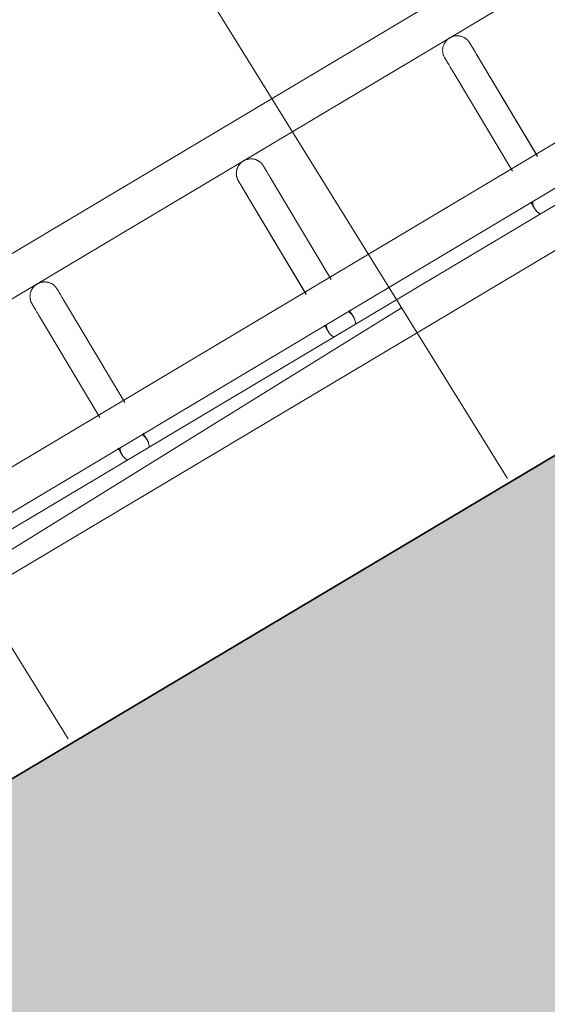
# Model space of a CAD drawing. Header units: metres. Extents: x 127444 to 127966, y 464485 to 464708.
# Tile 311 of 425: x 127924.662 to 127924.771, y 464650.285 to 464650.487. Entities that reach past the tile are written whole.
import ezdxf

# ---------------------------------------------------------------- set-up
doc = ezdxf.new("R2010")
doc.units = ezdxf.units.M
for name, color, linetype, lineweight in [('A-FLOR-HRAL', 11, 'Continuous', 9), ('B-WE-VH-VERHARDING_BETONSTRAATSTEEN-A-200', 8, 'Continuous', 9), ('N-WE-VH-VERHARDING_BETON-A', 252, 'Continuous', 18), ('N-WE-VH-VERHARDING_BETON-G', 252, 'Continuous', 35), ('S-BEAM', 12, 'Continuous', 9)]:
    doc.layers.add(name, color=color, linetype=linetype, lineweight=lineweight)

# ---------------------------------------------------------------- blocks, each defined once
blk = doc.blocks.new('34_22_B_BNP_Hekwerk_Integra_Schuin - Integra_Schuin_1000-4876941--2_00_00')
at = {"layer": 'A-FLOR-HRAL'}
for p, q in [((2736.98, 47.13), (-1956.09, 47.13)), ((-1956.09, 39.13), (2736.98, 39.13)), ((2736.97, 9.5), (-1956.09, 9.5)), ((-1956.09, 1.5), (2736.97, 1.5)), ((2736.97, -1.5), (-1956.09, -1.5)), ((-1956.09, -9.5), (2736.97, -9.5))]:
    blk.add_line(p, q, dxfattribs=at)
at = {"layer": 'S-BEAM'}
for p, q in [((530.59, 32.34), (530.59, 8.96)), ((530.59, 32.34), (530.59, 8.96)), ((530.59, 32.34), (530.59, 8.96)), ((530.59, 32.34), (530.59, 8.97)), ((536.59, 8.96), (536.59, 32.34)), ((536.59, 8.96), (536.59, 32.34)), ((536.59, 8.96), (536.59, 32.34)), ((536.59, 8.97), (536.59, 32.34)), ((579.99, 32.34), (579.99, 8.96)), ((579.99, 32.34), (579.99, 8.96)), ((579.99, 32.34), (579.99, 8.96)), ((579.99, 32.34), (579.99, 8.97)), ((585.99, 8.96), (585.99, 32.34)), ((585.99, 8.96), (585.99, 32.34)), ((585.99, 8.96), (585.99, 32.34)), ((585.99, 8.97), (585.99, 32.34)), ((629.39, 32.34), (629.39, 8.96)), ((629.39, 32.34), (629.39, 8.96)), ((629.39, 32.34), (629.39, 8.96)), ((629.39, 32.34), (629.39, 8.97)), ((635.39, 8.96), (635.39, 32.34)), ((635.39, 8.96), (635.39, 32.34)), ((635.39, 8.96), (635.39, 32.34)), ((635.39, 8.97), (635.39, 32.34))]:
    blk.add_line(p, q, dxfattribs=at)
at = {"layer": 'S-BEAM', "flags": 128}
for points in [[(530.59, 36.13), (530.59, 36.25), (530.6, 36.36), (530.61, 36.48), (530.63, 36.6), (530.65, 36.72), (530.67, 36.84), (530.71, 36.95), (530.74, 37.07), (530.78, 37.18), (530.83, 37.29), (530.87, 37.4), (530.93, 37.51), (530.98, 37.62), (531.05, 37.72), (531.11, 37.82), (531.18, 37.92), (531.26, 38.01), (531.33, 38.1), (531.41, 38.19), (531.5, 38.28), (531.59, 38.36), (531.68, 38.44), (531.77, 38.51), (531.87, 38.58), (531.97, 38.65), (532.07, 38.71), (532.17, 38.77), (532.28, 38.83), (532.39, 38.88), (532.5, 38.92), (532.61, 38.96), (532.73, 39), (532.84, 39.03), (532.96, 39.06), (533.08, 39.08), (533.2, 39.1), (533.32, 39.11), (533.44, 39.12), (533.56, 39.12), (533.68, 39.12), (533.8, 39.12), (533.92, 39.11), (534.03, 39.09), (534.15, 39.07), (534.27, 39.05), (534.39, 39.02), (534.5, 38.98), (534.61, 38.94), (534.73, 38.9), (534.84, 38.85), (534.94, 38.8), (535.05, 38.74), (535.15, 38.68), (535.26, 38.62), (535.35, 38.55), (535.45, 38.48), (535.54, 38.4), (535.63, 38.32), (535.72, 38.24), (535.8, 38.15), (535.88, 38.06), (535.96, 37.97), (536.03, 37.87), (536.1, 37.77), (536.16, 37.67), (536.22, 37.57), (536.27, 37.46), (536.33, 37.35), (536.37, 37.24), (536.42, 37.13), (536.45, 37.02), (536.49, 36.9), (536.52, 36.78), (536.54, 36.67), (536.56, 36.55), (536.57, 36.43), (536.58, 36.31), (536.59, 36.19), (536.59, 36.13)], [(530.63, 36.6), (530.65, 36.72), (530.67, 36.84), (530.71, 36.95), (530.74, 37.07), (530.78, 37.18), (530.83, 37.29), (530.87, 37.4), (530.93, 37.51), (530.98, 37.62), (531.05, 37.72), (531.11, 37.82), (531.18, 37.92), (531.26, 38.01), (531.33, 38.1), (531.41, 38.19), (531.5, 38.28), (531.59, 38.36), (531.68, 38.44), (531.77, 38.51), (531.87, 38.58), (531.97, 38.65), (532.07, 38.71), (532.17, 38.77), (532.28, 38.83), (532.39, 38.88), (532.5, 38.92), (532.61, 38.96), (532.73, 39), (532.84, 39.03), (532.96, 39.06), (533.08, 39.08), (533.2, 39.1), (533.32, 39.11), (533.44, 39.12), (533.56, 39.12), (533.68, 39.12), (533.8, 39.12), (533.92, 39.11), (534.03, 39.09), (534.15, 39.07), (534.27, 39.05), (534.39, 39.02), (534.5, 38.98), (534.61, 38.94), (534.73, 38.9), (534.84, 38.85), (534.94, 38.8), (535.05, 38.74), (535.15, 38.68), (535.26, 38.62), (535.35, 38.55), (535.45, 38.48), (535.54, 38.4), (535.63, 38.32), (535.72, 38.24), (535.8, 38.15), (535.88, 38.06), (535.96, 37.97), (536.03, 37.87), (536.1, 37.77), (536.16, 37.67), (536.22, 37.57), (536.27, 37.46), (536.33, 37.35), (536.37, 37.24), (536.42, 37.13), (536.45, 37.02), (536.49, 36.9), (536.52, 36.78), (536.54, 36.67), (536.56, 36.55), (536.57, 36.43), (536.58, 36.31), (536.59, 36.19), (536.59, 36.13)], [(579.99, 36.13), (579.99, 36.25), (580, 36.36), (580.01, 36.48), (580.03, 36.6), (580.05, 36.72), (580.07, 36.84), (580.1, 36.95), (580.14, 37.07), (580.18, 37.18), (580.22, 37.29), (580.27, 37.4), (580.33, 37.51), (580.38, 37.62), (580.45, 37.72), (580.51, 37.82), (580.58, 37.92), (580.66, 38.01), (580.73, 38.1), (580.81, 38.19), (580.9, 38.28), (580.99, 38.36), (581.08, 38.44), (581.17, 38.51), (581.27, 38.58), (581.37, 38.65), (581.47, 38.71), (581.57, 38.77), (581.68, 38.83), (581.79, 38.88), (581.9, 38.92), (582.01, 38.96), (582.13, 39), (582.24, 39.03), (582.36, 39.06), (582.48, 39.08), (582.6, 39.1), (582.72, 39.11), (582.84, 39.12), (582.96, 39.12), (583.08, 39.12), (583.2, 39.12), (583.31, 39.11), (583.43, 39.09), (583.55, 39.07), (583.67, 39.05), (583.79, 39.02), (583.9, 38.98), (584.01, 38.94), (584.13, 38.9), (584.24, 38.85), (584.34, 38.8), (584.45, 38.74), (584.55, 38.68), (584.65, 38.62), (584.75, 38.55), (584.85, 38.48), (584.94, 38.4), (585.03, 38.32), (585.12, 38.24), (585.2, 38.15), (585.28, 38.06), (585.35, 37.97), (585.43, 37.87), (585.49, 37.77), (585.56, 37.67), (585.62, 37.57), (585.67, 37.46), (585.73, 37.35), (585.77, 37.24), (585.81, 37.13), (585.85, 37.02), (585.89, 36.9), (585.91, 36.78), (585.94, 36.67), (585.96, 36.55), (585.97, 36.43), (585.98, 36.31), (585.99, 36.19), (585.99, 36.13)], [(580.03, 36.6), (580.05, 36.72), (580.07, 36.84), (580.1, 36.95), (580.14, 37.07), (580.18, 37.18), (580.22, 37.29), (580.27, 37.4), (580.33, 37.51), (580.38, 37.62), (580.45, 37.72), (580.51, 37.82), (580.58, 37.92), (580.66, 38.01), (580.73, 38.1), (580.81, 38.19), (580.9, 38.28), (580.99, 38.36), (581.08, 38.44), (581.17, 38.51), (581.27, 38.58), (581.37, 38.65), (581.47, 38.71), (581.57, 38.77), (581.68, 38.83), (581.79, 38.88), (581.9, 38.92), (582.01, 38.96), (582.13, 39), (582.24, 39.03), (582.36, 39.06), (582.48, 39.08), (582.6, 39.1), (582.72, 39.11), (582.84, 39.12), (582.96, 39.12), (583.08, 39.12), (583.2, 39.12), (583.31, 39.11), (583.43, 39.09), (583.55, 39.07), (583.67, 39.05), (583.79, 39.02), (583.9, 38.98), (584.01, 38.94), (584.13, 38.9), (584.24, 38.85), (584.34, 38.8), (584.45, 38.74), (584.55, 38.68), (584.65, 38.62), (584.75, 38.55), (584.85, 38.48), (584.94, 38.4), (585.03, 38.32), (585.12, 38.24), (585.2, 38.15), (585.28, 38.06), (585.35, 37.97), (585.43, 37.87), (585.49, 37.77), (585.56, 37.67), (585.62, 37.57), (585.67, 37.46), (585.73, 37.35), (585.77, 37.24), (585.81, 37.13), (585.85, 37.02), (585.89, 36.9), (585.91, 36.78), (585.94, 36.67), (585.96, 36.55), (585.97, 36.43), (585.98, 36.31), (585.99, 36.19), (585.99, 36.13)], [(629.39, 36.13), (629.39, 36.25), (629.4, 36.36), (629.41, 36.48), (629.43, 36.6), (629.45, 36.72), (629.47, 36.84), (629.5, 36.95), (629.54, 37.07), (629.58, 37.18), (629.62, 37.29), (629.67, 37.4), (629.73, 37.51), (629.78, 37.62), (629.85, 37.72), (629.91, 37.82), (629.98, 37.92), (630.05, 38.01), (630.13, 38.1), (630.21, 38.19), (630.3, 38.28), (630.38, 38.36), (630.48, 38.44), (630.57, 38.51), (630.67, 38.58), (630.77, 38.65), (630.87, 38.71), (630.97, 38.77), (631.08, 38.83), (631.19, 38.88), (631.3, 38.92), (631.41, 38.96), (631.53, 39), (631.64, 39.03), (631.76, 39.06), (631.88, 39.08), (632, 39.1), (632.12, 39.11), (632.24, 39.12), (632.35, 39.12), (632.47, 39.12), (632.59, 39.12), (632.71, 39.11), (632.83, 39.09), (632.95, 39.07), (633.07, 39.05), (633.19, 39.02), (633.3, 38.98), (633.41, 38.94), (633.53, 38.9), (633.64, 38.85), (633.74, 38.8), (633.85, 38.74), (633.95, 38.68), (634.05, 38.62), (634.15, 38.55), (634.25, 38.48), (634.34, 38.4), (634.43, 38.32), (634.52, 38.24), (634.6, 38.15), (634.68, 38.06), (634.75, 37.97), (634.83, 37.87), (634.89, 37.77), (634.96, 37.67), (635.02, 37.57), (635.07, 37.46), (635.12, 37.35), (635.17, 37.24), (635.21, 37.13), (635.25, 37.02), (635.29, 36.9), (635.31, 36.78), (635.34, 36.67), (635.36, 36.55), (635.37, 36.43), (635.38, 36.31), (635.39, 36.19), (635.39, 36.13)], [(629.43, 36.6), (629.45, 36.72), (629.47, 36.84), (629.5, 36.95), (629.54, 37.07), (629.58, 37.18), (629.62, 37.29), (629.67, 37.4), (629.73, 37.51), (629.78, 37.62), (629.85, 37.72), (629.91, 37.82), (629.98, 37.92), (630.05, 38.01), (630.13, 38.1), (630.21, 38.19), (630.3, 38.28), (630.38, 38.36), (630.48, 38.44), (630.57, 38.51), (630.67, 38.58), (630.77, 38.65), (630.87, 38.71), (630.97, 38.77), (631.08, 38.83), (631.19, 38.88), (631.3, 38.92), (631.41, 38.96), (631.53, 39), (631.64, 39.03), (631.76, 39.06), (631.88, 39.08), (632, 39.1), (632.12, 39.11), (632.24, 39.12), (632.35, 39.12), (632.47, 39.12), (632.59, 39.12), (632.71, 39.11), (632.83, 39.09), (632.95, 39.07), (633.07, 39.05), (633.19, 39.02), (633.3, 38.98), (633.41, 38.94), (633.53, 38.9), (633.64, 38.85), (633.74, 38.8), (633.85, 38.74), (633.95, 38.68), (634.05, 38.62), (634.15, 38.55), (634.25, 38.48), (634.34, 38.4), (634.43, 38.32), (634.52, 38.24), (634.6, 38.15), (634.68, 38.06), (634.75, 37.97), (634.83, 37.87), (634.89, 37.77), (634.96, 37.67), (635.02, 37.57), (635.07, 37.46), (635.12, 37.35), (635.17, 37.24), (635.21, 37.13), (635.25, 37.02), (635.29, 36.9), (635.31, 36.78), (635.34, 36.67), (635.36, 36.55), (635.37, 36.43), (635.38, 36.31), (635.39, 36.19), (635.39, 36.13)], [(530.59, 32.34), (530.59, 32.75), (530.59, 33.15), (530.59, 33.52), (530.59, 33.87), (530.59, 34.2), (530.59, 34.5), (530.59, 34.78), (530.59, 35.03), (530.59, 35.26), (530.59, 35.46), (530.59, 35.64), (530.59, 35.78), (530.59, 35.91), (530.59, 36), (530.59, 36.07), (530.59, 36.11), (530.59, 36.13)], [(530.59, 36.13), (530.59, 36.11), (530.59, 36.07), (530.59, 36), (530.59, 35.91), (530.59, 35.79), (530.59, 35.64), (530.59, 35.46), (530.59, 35.26), (530.59, 35.04), (530.59, 34.78), (530.59, 34.51), (530.59, 34.2), (530.59, 33.88), (530.59, 33.53), (530.59, 33.16), (530.59, 32.76), (530.59, 32.34), (530.59, 32.34)], [(536.59, 32.34), (536.59, 32.75), (536.59, 33.15), (536.59, 33.52), (536.59, 33.87), (536.59, 34.2), (536.59, 34.5), (536.59, 34.78), (536.59, 35.03), (536.59, 35.26), (536.59, 35.46), (536.59, 35.64), (536.59, 35.78), (536.59, 35.91), (536.59, 36), (536.59, 36.07), (536.59, 36.11), (536.59, 36.13)], [(536.59, 36.13), (536.59, 36.11), (536.59, 36.07), (536.59, 36), (536.59, 35.91), (536.59, 35.79), (536.59, 35.64), (536.59, 35.46), (536.59, 35.26), (536.59, 35.04), (536.59, 34.78), (536.59, 34.51), (536.59, 34.2), (536.59, 33.88), (536.59, 33.53), (536.59, 33.16), (536.59, 32.76), (536.59, 32.34), (536.59, 32.34)], [(536.59, 33.52), (536.59, 33.87), (536.59, 34.2), (536.59, 34.5), (536.59, 34.78), (536.59, 35.03), (536.59, 35.26), (536.59, 35.46), (536.59, 35.64), (536.59, 35.78), (536.59, 35.91), (536.59, 36), (536.59, 36.07), (536.59, 36.11), (536.59, 36.13)], [(536.59, 36.13), (536.59, 36.11), (536.59, 36.07), (536.59, 36), (536.59, 35.91), (536.59, 35.79), (536.59, 35.64), (536.59, 35.46), (536.59, 35.26), (536.59, 35.04), (536.59, 34.78), (536.59, 34.51), (536.59, 34.2), (536.59, 33.88), (536.59, 33.53)], [(579.99, 32.34), (579.99, 32.75), (579.99, 33.15), (579.99, 33.52), (579.99, 33.87), (579.99, 34.2), (579.99, 34.5), (579.99, 34.78), (579.99, 35.03), (579.99, 35.26), (579.99, 35.46), (579.99, 35.64), (579.99, 35.78), (579.99, 35.91), (579.99, 36), (579.99, 36.07), (579.99, 36.11), (579.99, 36.13)], [(579.99, 36.13), (579.99, 36.11), (579.99, 36.07), (579.99, 36), (579.99, 35.91), (579.99, 35.79), (579.99, 35.64), (579.99, 35.46), (579.99, 35.26), (579.99, 35.04), (579.99, 34.78), (579.99, 34.51), (579.99, 34.2), (579.99, 33.88), (579.99, 33.53), (579.99, 33.16), (579.99, 32.76), (579.99, 32.34), (579.99, 32.34)], [(585.99, 32.34), (585.99, 32.75), (585.99, 33.15), (585.99, 33.52), (585.99, 33.87), (585.99, 34.2), (585.99, 34.5), (585.99, 34.78), (585.99, 35.03), (585.99, 35.26), (585.99, 35.46), (585.99, 35.64), (585.99, 35.78), (585.99, 35.91), (585.99, 36), (585.99, 36.07), (585.99, 36.11), (585.99, 36.13)], [(585.99, 36.13), (585.99, 36.11), (585.99, 36.07), (585.99, 36), (585.99, 35.91), (585.99, 35.79), (585.99, 35.64), (585.99, 35.46), (585.99, 35.26), (585.99, 35.04), (585.99, 34.78), (585.99, 34.51), (585.99, 34.2), (585.99, 33.88), (585.99, 33.53), (585.99, 33.16), (585.99, 32.76), (585.99, 32.34), (585.99, 32.34)], [(585.99, 33.52), (585.99, 33.87), (585.99, 34.2), (585.99, 34.5), (585.99, 34.78), (585.99, 35.03), (585.99, 35.26), (585.99, 35.46), (585.99, 35.64), (585.99, 35.78), (585.99, 35.91), (585.99, 36), (585.99, 36.07), (585.99, 36.11), (585.99, 36.13)], [(585.99, 36.13), (585.99, 36.11), (585.99, 36.07), (585.99, 36), (585.99, 35.91), (585.99, 35.79), (585.99, 35.64), (585.99, 35.46), (585.99, 35.26), (585.99, 35.04), (585.99, 34.78), (585.99, 34.51), (585.99, 34.2), (585.99, 33.88), (585.99, 33.53)], [(629.39, 32.34), (629.39, 32.75), (629.39, 33.15), (629.39, 33.52), (629.39, 33.87), (629.39, 34.2), (629.39, 34.5), (629.39, 34.78), (629.39, 35.03), (629.39, 35.26), (629.39, 35.46), (629.39, 35.64), (629.39, 35.78), (629.39, 35.91), (629.39, 36), (629.39, 36.07), (629.39, 36.11), (629.39, 36.13)], [(629.39, 36.13), (629.39, 36.11), (629.39, 36.07), (629.39, 36), (629.39, 35.91), (629.39, 35.79), (629.39, 35.64), (629.39, 35.46), (629.39, 35.26), (629.39, 35.04), (629.39, 34.78), (629.39, 34.51), (629.39, 34.2), (629.39, 33.88), (629.39, 33.53), (629.39, 33.16), (629.39, 32.76), (629.39, 32.34), (629.39, 32.34)], [(635.39, 32.34), (635.39, 32.75), (635.39, 33.15), (635.39, 33.52), (635.39, 33.87), (635.39, 34.2), (635.39, 34.5), (635.39, 34.78), (635.39, 35.03), (635.39, 35.26), (635.39, 35.46), (635.39, 35.64), (635.39, 35.78), (635.39, 35.91), (635.39, 36), (635.39, 36.07), (635.39, 36.11), (635.39, 36.13)], [(635.39, 36.13), (635.39, 36.11), (635.39, 36.07), (635.39, 36), (635.39, 35.91), (635.39, 35.79), (635.39, 35.64), (635.39, 35.46), (635.39, 35.26), (635.39, 35.04), (635.39, 34.78), (635.39, 34.51), (635.39, 34.2), (635.39, 33.88), (635.39, 33.53), (635.39, 33.16), (635.39, 32.76), (635.39, 32.34), (635.39, 32.34)], [(635.39, 33.52), (635.39, 33.87), (635.39, 34.2), (635.39, 34.5), (635.39, 34.78), (635.39, 35.03), (635.39, 35.26), (635.39, 35.46), (635.39, 35.64), (635.39, 35.78), (635.39, 35.91), (635.39, 36), (635.39, 36.07), (635.39, 36.11), (635.39, 36.13)], [(635.39, 36.13), (635.39, 36.11), (635.39, 36.07), (635.39, 36), (635.39, 35.91), (635.39, 35.79), (635.39, 35.64), (635.39, 35.46), (635.39, 35.26), (635.39, 35.04), (635.39, 34.78), (635.39, 34.51), (635.39, 34.2), (635.39, 33.88), (635.39, 33.53)], [(530.59, 32.34), (530.59, 32.75), (530.59, 33.15), (530.59, 33.52), (530.59, 33.87), (530.59, 34.2)], [(530.59, 34.2), (530.59, 33.88), (530.59, 33.53), (530.59, 33.16), (530.59, 32.76), (530.59, 32.34), (530.59, 32.34)], [(579.99, 32.34), (579.99, 32.75), (579.99, 33.15), (579.99, 33.52), (579.99, 33.87), (579.99, 34.2)], [(579.99, 34.2), (579.99, 33.88), (579.99, 33.53), (579.99, 33.16), (579.99, 32.76), (579.99, 32.34), (579.99, 32.34)], [(629.39, 32.34), (629.39, 32.75), (629.39, 33.15), (629.39, 33.52), (629.39, 33.87), (629.39, 34.2)], [(629.39, 34.2), (629.39, 33.88), (629.39, 33.53), (629.39, 33.16), (629.39, 32.76), (629.39, 32.34), (629.39, 32.34)], [(530.59, 1.58), (530.59, 1.38), (530.59, 1.19), (530.59, 1.02), (530.59, 0.86), (530.59, 0.71), (530.59, 0.58), (530.59, 0.46), (530.59, 0.35), (530.59, 0.26), (530.59, 0.18), (530.59, 0.12), (530.59, 0.07), (530.59, 0.03), (530.59, 0.01), (530.59, 0)], [(530.59, 1.58), (530.59, 1.38), (530.59, 1.19), (530.59, 1.02), (530.59, 0.86), (530.59, 0.71), (530.59, 0.58), (530.59, 0.46), (530.59, 0.35), (530.59, 0.26), (530.59, 0.18), (530.59, 0.12), (530.59, 0.07), (530.59, 0.03), (530.59, 0.01), (530.59, 0)], [(530.59, 0), (530.59, 0.01), (530.59, 0.03), (530.59, 0.06), (530.59, 0.11), (530.59, 0.18), (530.59, 0.26), (530.59, 0.35), (530.59, 0.46), (530.59, 0.58), (530.59, 0.71), (530.59, 0.86), (530.59, 1.02), (530.59, 1.19), (530.59, 1.37), (530.59, 1.57)], [(530.59, 0), (530.59, 0.01), (530.59, 0.03), (530.59, 0.06), (530.59, 0.11), (530.59, 0.18), (530.59, 0.26), (530.59, 0.35), (530.59, 0.46), (530.59, 0.58), (530.59, 0.71), (530.59, 0.86), (530.59, 1.02), (530.59, 1.19), (530.59, 1.37), (530.59, 1.57)], [(530.64, -0.54), (530.62, -0.42), (530.6, -0.3), (530.59, -0.18), (530.59, -0.06), (530.59, 0)], [(530.64, -0.54), (530.62, -0.42), (530.6, -0.3), (530.59, -0.18), (530.59, -0.06), (530.59, 0)], [(536.59, 0), (536.59, -0.12), (536.58, -0.24), (536.57, -0.36), (536.55, -0.48), (536.53, -0.6)], [(536.59, 0), (536.59, -0.12), (536.58, -0.24), (536.57, -0.36), (536.55, -0.48), (536.53, -0.6)], [(536.59, 1.58), (536.59, 1.38), (536.59, 1.19), (536.59, 1.02), (536.59, 0.86), (536.59, 0.71), (536.59, 0.58), (536.59, 0.46), (536.59, 0.35), (536.59, 0.26), (536.59, 0.18), (536.59, 0.12), (536.59, 0.07), (536.59, 0.03), (536.59, 0.01), (536.59, 0)], [(536.59, 1.58), (536.59, 1.38), (536.59, 1.19), (536.59, 1.02), (536.59, 0.86), (536.59, 0.71), (536.59, 0.58), (536.59, 0.46), (536.59, 0.35), (536.59, 0.26), (536.59, 0.18), (536.59, 0.12), (536.59, 0.07), (536.59, 0.03), (536.59, 0.01), (536.59, 0)], [(536.59, 0), (536.59, 0.01), (536.59, 0.03), (536.59, 0.06), (536.59, 0.11), (536.59, 0.18), (536.59, 0.26), (536.59, 0.35), (536.59, 0.46), (536.59, 0.58), (536.59, 0.71), (536.59, 0.86), (536.59, 1.02), (536.59, 1.19), (536.59, 1.37), (536.59, 1.57)], [(536.59, 0), (536.59, 0.01), (536.59, 0.03), (536.59, 0.06), (536.59, 0.11), (536.59, 0.18), (536.59, 0.26), (536.59, 0.35), (536.59, 0.46), (536.59, 0.58), (536.59, 0.71), (536.59, 0.86), (536.59, 1.02), (536.59, 1.19), (536.59, 1.37), (536.59, 1.57)], [(579.99, 1.58), (579.99, 1.38), (579.99, 1.19), (579.99, 1.02), (579.99, 0.86), (579.99, 0.71), (579.99, 0.58), (579.99, 0.46), (579.99, 0.35), (579.99, 0.26), (579.99, 0.18), (579.99, 0.12), (579.99, 0.07), (579.99, 0.03), (579.99, 0.01), (579.99, 0)], [(579.99, 1.58), (579.99, 1.38), (579.99, 1.19), (579.99, 1.02), (579.99, 0.86), (579.99, 0.71), (579.99, 0.58), (579.99, 0.46), (579.99, 0.35), (579.99, 0.26), (579.99, 0.18), (579.99, 0.12), (579.99, 0.07), (579.99, 0.03), (579.99, 0.01), (579.99, 0)], [(579.99, 0), (579.99, 0.01), (579.99, 0.03), (579.99, 0.06), (579.99, 0.11), (579.99, 0.18), (579.99, 0.26), (579.99, 0.35), (579.99, 0.46), (579.99, 0.58), (579.99, 0.71), (579.99, 0.86), (579.99, 1.02), (579.99, 1.19), (579.99, 1.37), (579.99, 1.57)], [(579.99, 0), (579.99, 0.01), (579.99, 0.03), (579.99, 0.06), (579.99, 0.11), (579.99, 0.18), (579.99, 0.26), (579.99, 0.35), (579.99, 0.46), (579.99, 0.58), (579.99, 0.71), (579.99, 0.86), (579.99, 1.02), (579.99, 1.19), (579.99, 1.37), (579.99, 1.57)], [(580.04, -0.54), (580.02, -0.42), (580, -0.3), (579.99, -0.18), (579.99, -0.06), (579.99, 0)], [(580.04, -0.54), (580.02, -0.42), (580, -0.3), (579.99, -0.18), (579.99, -0.06), (579.99, 0)], [(585.99, 0), (585.99, -0.12), (585.98, -0.24), (585.97, -0.36), (585.95, -0.48), (585.93, -0.6)], [(585.99, 0), (585.99, -0.12), (585.98, -0.24), (585.97, -0.36), (585.95, -0.48), (585.93, -0.6)], [(585.99, 1.58), (585.99, 1.38), (585.99, 1.19), (585.99, 1.02), (585.99, 0.86), (585.99, 0.71), (585.99, 0.58), (585.99, 0.46), (585.99, 0.35), (585.99, 0.26), (585.99, 0.18), (585.99, 0.12), (585.99, 0.07), (585.99, 0.03), (585.99, 0.01), (585.99, 0)], [(585.99, 1.58), (585.99, 1.38), (585.99, 1.19), (585.99, 1.02), (585.99, 0.86), (585.99, 0.71), (585.99, 0.58), (585.99, 0.46), (585.99, 0.35), (585.99, 0.26), (585.99, 0.18), (585.99, 0.12), (585.99, 0.07), (585.99, 0.03), (585.99, 0.01), (585.99, 0)], [(585.99, 0), (585.99, 0.01), (585.99, 0.03), (585.99, 0.06), (585.99, 0.11), (585.99, 0.18), (585.99, 0.26), (585.99, 0.35), (585.99, 0.46), (585.99, 0.58), (585.99, 0.71), (585.99, 0.86), (585.99, 1.02), (585.99, 1.19), (585.99, 1.37), (585.99, 1.57)], [(585.99, 0), (585.99, 0.01), (585.99, 0.03), (585.99, 0.06), (585.99, 0.11), (585.99, 0.18), (585.99, 0.26), (585.99, 0.35), (585.99, 0.46), (585.99, 0.58), (585.99, 0.71), (585.99, 0.86), (585.99, 1.02), (585.99, 1.19), (585.99, 1.37), (585.99, 1.57)], [(629.39, 1.58), (629.39, 1.38), (629.39, 1.19), (629.39, 1.02), (629.39, 0.86), (629.39, 0.71), (629.39, 0.58), (629.39, 0.46), (629.39, 0.35), (629.39, 0.26), (629.39, 0.18), (629.39, 0.12), (629.39, 0.07), (629.39, 0.03), (629.39, 0.01), (629.39, 0)], [(629.39, 1.58), (629.39, 1.38), (629.39, 1.19), (629.39, 1.02), (629.39, 0.86), (629.39, 0.71), (629.39, 0.58), (629.39, 0.46), (629.39, 0.35), (629.39, 0.26), (629.39, 0.18), (629.39, 0.12), (629.39, 0.07), (629.39, 0.03), (629.39, 0.01), (629.39, 0)], [(629.39, 0), (629.39, 0.01), (629.39, 0.03), (629.39, 0.06), (629.39, 0.11), (629.39, 0.18), (629.39, 0.26), (629.39, 0.35), (629.39, 0.46), (629.39, 0.58), (629.39, 0.71), (629.39, 0.86), (629.39, 1.02), (629.39, 1.19), (629.39, 1.37), (629.39, 1.57)], [(629.39, 0), (629.39, 0.01), (629.39, 0.03), (629.39, 0.06), (629.39, 0.11), (629.39, 0.18), (629.39, 0.26), (629.39, 0.35), (629.39, 0.46), (629.39, 0.58), (629.39, 0.71), (629.39, 0.86), (629.39, 1.02), (629.39, 1.19), (629.39, 1.37), (629.39, 1.57)], [(629.44, -0.54), (629.42, -0.42), (629.4, -0.3), (629.39, -0.18), (629.39, -0.06), (629.39, 0)], [(629.44, -0.54), (629.42, -0.42), (629.4, -0.3), (629.39, -0.18), (629.39, -0.06), (629.39, 0)], [(531.02, -1.55), (530.96, -1.44), (530.9, -1.34), (530.85, -1.23)], [(531.02, -1.55), (530.96, -1.44), (530.9, -1.34), (530.85, -1.23)], [(580.42, -1.55), (580.36, -1.44), (580.3, -1.34), (580.25, -1.23)], [(580.42, -1.55), (580.36, -1.44), (580.3, -1.34), (580.25, -1.23)], [(629.82, -1.55), (629.76, -1.44), (629.7, -1.34), (629.65, -1.23)], [(629.82, -1.55), (629.76, -1.44), (629.7, -1.34), (629.65, -1.23)]]:
    blk.add_lwpolyline(points, dxfattribs=at)
at = {"layer": 'S-BEAM'}
for centre, start, end in [((533.59, 0), 150, 180), ((533.59, 0), 165, 180), ((533.59, 0), 180, 210), ((533.59, 0), 180, 195), ((533.59, 0), 0, 30), ((533.59, 0), 330, 0), ((533.59, 0), 0, 15), ((533.59, 0), 345, 0), ((582.99, 0), 150, 180), ((582.99, 0), 165, 180), ((582.99, 0), 180, 210), ((582.99, 0), 180, 195), ((582.99, 0), 0, 30), ((582.99, 0), 330, 0), ((582.99, 0), 0, 15), ((582.99, 0), 345, 0), ((632.39, 0), 150, 180), ((632.39, 0), 165, 180), ((632.39, 0), 180, 210), ((632.39, 0), 180, 195)]:
    blk.add_arc(centre, 3, start, end, dxfattribs=at)

msp = doc.modelspace()

# ---------------------------------------------------------------- hatches: boundary and pattern name
at = {"layer": 'B-WE-VH-VERHARDING_BETONSTRAATSTEEN-A-200'}
h = msp.add_hatch(dxfattribs=at)
h.set_pattern_fill('AVH-BSS_KEIFORMAAT_ELLEBOOG-SO', color=256, angle=1, pattern_type=2)
h.set_pattern_definition([(31.81611, (127908.58607, 464613.06392), (0.03386772, 0.14457862), [0.315, -0.105]), (301.81611, (127908.47536, 464613.24236), (0.03386772, 0.14457862), [0.315, -0.105])])
h.paths.add_polyline_path([(127940.57923, 464651.66311), (127937.65926, 464649.92134), (127938.01786, 464649.32017), (127940.93783, 464651.06194)], flags=16)
h.paths.add_polyline_path([(127944.2228, 464653.02142), (127943.8642, 464653.62259), (127940.94423, 464651.88083), (127941.30283, 464651.27966)], flags=16)
edge = h.paths.add_edge_path(flags=16)
edge.add_arc((127917.88105, 464700.47107), 0.4, 30.8149, 210.8149)
edge.add_line((127917.53752, 464700.26616), (127921.37951, 464693.82496))
edge.add_arc((127921.72304, 464694.02987), 0.4, 210.8149, 390.8149)
edge.add_line((127922.06657, 464694.23477), (127918.22458, 464700.67597))
edge = h.paths.add_edge_path()
edge.add_line((127929.24995, 464697.53579), (127928.80329, 464697.26935))
edge.add_line((127928.80329, 464697.26935), (127928.62665, 464697.56548))
edge.add_line((127928.62665, 464697.56548), (127924.41416, 464695.05272))
edge.add_line((127924.41416, 464695.05272), (127919.91876, 464702.589))
edge.add_arc((127922.49521, 464704.12585), 3, 146.6578, 210.81611, ccw=False)
edge.add_line((127919.989, 464705.77476), (127913.63025, 464701.98178))
edge.add_arc((127913.33915, 464701.57526), 0.5, 30.8162, 54.3942, ccw=False)
edge.add_line((127913.76856, 464701.8314), (127919.60859, 464692.04091))
edge.add_arc((127919.17411, 464691.7839), 0.50481, -52.9525, 30.6058, ccw=False)
edge.add_line((127919.47824, 464691.381), (127915.65218, 464689.09885))
edge.add_line((127915.65218, 464689.09885), (127916.2004, 464688.17979))
edge.add_line((127916.2004, 464688.17979), (127915.59923, 464687.82119))
edge.add_line((127915.59923, 464687.82119), (127915.05101, 464688.74026))
edge.add_line((127915.05101, 464688.74026), (127913.20424, 464687.63872))
edge.add_line((127913.20424, 464687.63872), (127914.89256, 464684.76207))
edge.add_line((127914.89256, 464684.76207), (127915.59184, 464684.79392))
edge.add_line((127915.59184, 464684.79392), (127915.63332, 464683.88302))
edge.add_line((127915.63332, 464683.88302), (127917.341, 464684.90122))
edge.add_line((127917.341, 464684.90122), (127916.77749, 464685.84591))
edge.add_line((127916.77749, 464685.84591), (127917.37866, 464686.20451))
edge.add_line((127917.37866, 464686.20451), (127918.50568, 464684.31512))
edge.add_line((127918.50568, 464684.31512), (127917.90451, 464683.95652))
edge.add_line((127917.90451, 464683.95652), (127919.08277, 464681.98124))
edge.add_line((127919.08277, 464681.98124), (127919.68394, 464682.33984))
edge.add_line((127919.68394, 464682.33984), (127921.4257, 464679.41987))
edge.add_line((127921.4257, 464679.41987), (127920.82453, 464679.06127))
edge.add_line((127920.82453, 464679.06127), (127922.00279, 464677.08599))
edge.add_line((127922.00279, 464677.08599), (127922.60396, 464677.44459))
edge.add_line((127922.60396, 464677.44459), (127923.73098, 464675.5552))
edge.add_line((127923.73098, 464675.5552), (127923.12981, 464675.1966))
edge.add_line((127923.12981, 464675.1966), (127924.61544, 464672.70603))
edge.add_line((127924.61544, 464672.70603), (127925.21661, 464673.06463))
edge.add_line((127925.21661, 464673.06463), (127926.34363, 464671.17523))
edge.add_line((127926.34363, 464671.17523), (127927.82926, 464668.68467))
edge.add_line((127927.82926, 464668.68467), (127928.95628, 464666.79527))
edge.add_line((127928.95628, 464666.79527), (127930.44191, 464664.30471))
edge.add_line((127930.44191, 464664.30471), (127931.56893, 464662.41531))
edge.add_line((127931.56893, 464662.41531), (127930.96776, 464662.05671))
edge.add_line((127930.96776, 464662.05671), (127932.45339, 464659.56615))
edge.add_line((127932.45339, 464659.56615), (127933.05456, 464659.92475))
edge.add_line((127933.05456, 464659.92475), (127934.18159, 464658.03535))
edge.add_line((127934.18159, 464658.03535), (127933.58041, 464657.67675))
edge.add_line((127933.58041, 464657.67675), (127933.90059, 464657.13999))
edge.add_line((127933.90059, 464657.13999), (127935.47222, 464658.07747))
edge.add_line((127935.47222, 464658.07747), (127936.59925, 464656.18808))
edge.add_line((127936.59925, 464656.18808), (127934.70986, 464655.06105))
edge.add_line((127934.70986, 464655.06105), (127933.96704, 464656.30634))
edge.add_line((127933.96704, 464656.30634), (127931.26177, 464654.69264))
edge.add_line((127931.26177, 464654.69264), (127931.62037, 464654.09147))
edge.add_line((127931.62037, 464654.09147), (127931.0192, 464653.73287))
edge.add_line((127931.0192, 464653.73287), (127930.66068, 464654.33409))
edge.add_line((127930.66068, 464654.33409), (127926.95213, 464652.12194))
edge.add_line((127926.95213, 464652.12194), (127930.18506, 464645.46298))
edge.add_line((127930.18506, 464645.46298), (127936.19927, 464649.05046))
edge.add_line((127936.19927, 464649.05046), (127936.55787, 464648.44929))
edge.add_line((127936.55787, 464648.44929), (127921.0133, 464639.17694))
edge.add_line((127921.0133, 464639.17694), (127920.84681, 464639.45605))
edge.add_line((127920.84681, 464639.45605), (127918.35625, 464637.97043))
edge.add_line((127918.35625, 464637.97043), (127918.90695, 464637.0472))
edge.add_line((127918.90695, 464637.0472), (127917.01756, 464635.92018))
edge.add_line((127917.01756, 464635.92018), (127916.46685, 464636.8434))
edge.add_line((127916.46685, 464636.8434), (127913.97628, 464635.35778))
edge.add_line((127913.97628, 464635.35778), (127914.14278, 464635.07866))
edge.add_line((127914.14278, 464635.07866), (127912.25338, 464633.95164))
edge.add_line((127912.25338, 464633.95164), (127915.11458, 464629.155))
edge.add_line((127915.11458, 464629.155), (127902.72187, 464621.76273))
edge.add_line((127902.72187, 464621.76273), (127903.5901, 464620.30719))
edge.add_line((127903.5901, 464620.30719), (127904.08821, 464620.60432))
edge.add_line((127904.08821, 464620.60432), (127904.44681, 464620.00315))
edge.add_line((127904.44681, 464620.00315), (127903.9487, 464619.70602))
edge.add_line((127903.9487, 464619.70602), (127905.69046, 464616.78605))
edge.add_line((127905.69046, 464616.78605), (127906.18858, 464617.08317))
edge.add_line((127906.18858, 464617.08317), (127906.54718, 464616.482))
edge.add_line((127906.54718, 464616.482), (127906.04906, 464616.18488))
edge.add_line((127906.04906, 464616.18488), (127907.79083, 464613.2649))
edge.add_line((127907.79083, 464613.2649), (127908.28894, 464613.56203))
edge.add_line((127908.28894, 464613.56203), (127908.58607, 464613.06392))
edge.add_line((127908.58607, 464613.06392), (127911.67781, 464614.90814))
edge.add_line((127911.67781, 464614.90814), (127911.38068, 464615.40625))
edge.add_line((127911.38068, 464615.40625), (127922.07294, 464621.78419))
edge.add_line((127922.07294, 464621.78419), (127922.37006, 464621.28608))
edge.add_line((127922.37006, 464621.28608), (127924.86063, 464622.7717))
edge.add_line((127924.86063, 464622.7717), (127924.5635, 464623.26982))
edge.add_line((127924.5635, 464623.26982), (127926.4529, 464624.39684))
edge.add_line((127926.4529, 464624.39684), (127926.75002, 464623.89873))
edge.add_line((127926.75002, 464623.89873), (127929.24059, 464625.38436))
edge.add_line((127929.24059, 464625.38436), (127928.94347, 464625.88247))
edge.add_line((127928.94347, 464625.88247), (127930.83286, 464627.00949))
edge.add_line((127930.83286, 464627.00949), (127931.12999, 464626.51138))
edge.add_line((127931.12999, 464626.51138), (127933.62055, 464627.99701))
edge.add_line((127933.62055, 464627.99701), (127933.32343, 464628.49512))
edge.add_line((127933.32343, 464628.49512), (127935.21282, 464629.62214))
edge.add_line((127935.21282, 464629.62214), (127935.50995, 464629.12403))
edge.add_line((127935.50995, 464629.12403), (127938.00051, 464630.60966))
edge.add_line((127938.00051, 464630.60966), (127937.96978, 464630.66119))
edge.add_line((127937.96978, 464630.66119), (127938.61389, 464631.0454))
edge.add_line((127938.61389, 464631.0454), (127938.3475, 464631.49198))
edge.add_line((127938.3475, 464631.49198), (127938.94867, 464631.85058))
edge.add_line((127938.94867, 464631.85058), (127939.21506, 464631.404))
edge.add_line((127939.21506, 464631.404), (127942.99385, 464633.65805))
edge.add_line((127942.99385, 464633.65805), (127942.72746, 464634.10463))
edge.add_line((127942.72746, 464634.10463), (127943.32863, 464634.46323))
edge.add_line((127943.32863, 464634.46323), (127943.59502, 464634.01665))
edge.add_line((127943.59502, 464634.01665), (127947.37381, 464636.2707))
edge.add_line((127947.37381, 464636.2707), (127947.10742, 464636.71728))
edge.add_line((127947.10742, 464636.71728), (127947.70859, 464637.07588))
edge.add_line((127947.70859, 464637.07588), (127947.97498, 464636.6293))
edge.add_line((127947.97498, 464636.6293), (127951.75377, 464638.88335))
edge.add_line((127951.75377, 464638.88335), (127951.48738, 464639.32993))
edge.add_line((127951.48738, 464639.32993), (127952.08855, 464639.68853))
edge.add_line((127952.08855, 464639.68853), (127952.35494, 464639.24195))
edge.add_line((127952.35494, 464639.24195), (127956.13373, 464641.496))
edge.add_line((127956.13373, 464641.496), (127955.86734, 464641.94258))
edge.add_line((127955.86734, 464641.94258), (127956.46851, 464642.30118))
edge.add_line((127956.46851, 464642.30118), (127956.7349, 464641.8546))
edge.add_line((127956.7349, 464641.8546), (127960.51369, 464644.10865))
edge.add_line((127960.51369, 464644.10865), (127960.2473, 464644.55523))
edge.add_line((127960.2473, 464644.55523), (127960.69389, 464644.82162))
edge.add_line((127960.69389, 464644.82162), (127959.27999, 464647.19196))
edge.add_line((127959.27999, 464647.19196), (127958.8334, 464646.92557))
edge.add_line((127958.8334, 464646.92557), (127958.47477, 464647.52678))
edge.add_line((127958.47477, 464647.52678), (127958.92142, 464647.79309))
edge.add_line((127958.92142, 464647.79309), (127958.87527, 464647.87041))
edge.add_line((127958.87527, 464647.87041), (127958.83663, 464647.84737))
edge.add_line((127958.83663, 464647.84737), (127958.29873, 464648.74912))
edge.add_line((127958.29873, 464648.74912), (127958.3374, 464648.77219))
edge.add_line((127958.3374, 464648.77219), (127958.29125, 464648.84946))
edge.add_line((127958.29125, 464648.84946), (127957.84469, 464648.58308))
edge.add_line((127957.84469, 464648.58308), (127957.48609, 464649.18425))
edge.add_line((127957.48609, 464649.18425), (127957.93268, 464649.45064))
edge.add_line((127957.93268, 464649.45064), (127955.52494, 464653.48708))
edge.add_line((127955.52494, 464653.48708), (127955.07836, 464653.22069))
edge.add_line((127955.07836, 464653.22069), (127954.71976, 464653.82186))
edge.add_line((127954.71976, 464653.82186), (127955.16635, 464654.08825))
edge.add_line((127955.16635, 464654.08825), (127952.76374, 464658.1161))
edge.add_line((127952.76374, 464658.1161), (127952.31714, 464657.8497))
edge.add_line((127952.31714, 464657.8497), (127951.95854, 464658.45088))
edge.add_line((127951.95854, 464658.45088), (127952.40514, 464658.71727))
edge.add_line((127952.40514, 464658.71727), (127950.1511, 464662.49607))
edge.add_line((127950.1511, 464662.49607), (127949.70449, 464662.22967))
edge.add_line((127949.70449, 464662.22967), (127949.34589, 464662.83084))
edge.add_line((127949.34589, 464662.83084), (127949.79248, 464663.09722))
edge.add_line((127949.79248, 464663.09722), (127947.53848, 464666.87604))
edge.add_line((127947.53848, 464666.87604), (127947.09184, 464666.60963))
edge.add_line((127947.09184, 464666.60963), (127946.73324, 464667.2108))
edge.add_line((127946.73324, 464667.2108), (127947.17983, 464667.47719))
edge.add_line((127947.17983, 464667.47719), (127944.92584, 464671.25601))
edge.add_line((127944.92584, 464671.25601), (127944.47919, 464670.98959))
edge.add_line((127944.47919, 464670.98959), (127944.12059, 464671.59076))
edge.add_line((127944.12059, 464671.59076), (127944.56722, 464671.85717))
edge.add_line((127944.56722, 464671.85717), (127942.31317, 464675.63596))
edge.add_line((127942.31317, 464675.63596), (127941.86654, 464675.36955))
edge.add_line((127941.86654, 464675.36955), (127941.50794, 464675.97072))
edge.add_line((127941.50794, 464675.97072), (127941.9546, 464676.23715))
edge.add_line((127941.9546, 464676.23715), (127939.7005, 464680.01591))
edge.add_line((127939.7005, 464680.01591), (127939.25413, 464679.74965))
edge.add_line((127939.25413, 464679.74965), (127938.89514, 464680.35059))
edge.add_line((127938.89514, 464680.35059), (127939.34202, 464680.61716))
edge.add_line((127939.34202, 464680.61716), (127937.08788, 464684.39589))
edge.add_line((127937.08788, 464684.39589), (127936.64124, 464684.12947))
edge.add_line((127936.64124, 464684.12947), (127936.28264, 464684.73064))
edge.add_line((127936.28264, 464684.73064), (127936.7293, 464684.99708))
edge.add_line((127936.7293, 464684.99708), (127934.47522, 464688.77585))
edge.add_line((127934.47522, 464688.77585), (127934.02859, 464688.50943))
edge.add_line((127934.02859, 464688.50943), (127933.66999, 464689.1106))
edge.add_line((127933.66999, 464689.1106), (127934.11664, 464689.37703))
edge.add_line((127934.11664, 464689.37703), (127931.8626, 464693.15582))
edge.add_line((127931.8626, 464693.15582), (127931.41594, 464692.88939))
edge.add_line((127931.41594, 464692.88939), (127931.05734, 464693.49056))
edge.add_line((127931.05734, 464693.49056), (127931.504, 464693.75699))
edge.add_line((127931.504, 464693.75699), (127929.24995, 464697.53579))
h.paths.add_polyline_path([(127958.14957, 464648.76494), (127958.25263, 464648.82642), (127958.88274, 464647.77007), (127958.77968, 464647.7086)], flags=17)
h = msp.add_hatch(dxfattribs=at)
h.set_pattern_fill('AVH-BSS_KEIFORMAAT_ELLEBOOG-SO', color=256, angle=1, pattern_type=2)
h.set_pattern_definition([(1, (2e-09, 52.72539), (0.103151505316, 0.106816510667), [0.315, -0.105]), (271, (-0.00367, 52.93536), (0.103151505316, 0.106816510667), [0.315, -0.105])])
h.paths.add_polyline_path([(127936.64375, 464648.50051), (127936.28515, 464649.10169), (127925.97936, 464642.95427), (127922.55986, 464648.68687), (127922.86045, 464648.86617), (127922.50185, 464649.46734), (127917.3531, 464646.39611), (127917.30336, 464647.21519), (127916.60409, 464647.18334), (127916.70418, 464644.98562), (127917.40346, 464645.01746), (127917.37714, 464645.59537), (127918.05108, 464645.99738), (127921.47058, 464640.26478), (127920.6547, 464639.77811), (127921.0133, 464639.17694)], flags=17)
h.paths.add_polyline_path([(127906.47784, 464630.50653), (127906.11925, 464631.1077), (127904.22985, 464629.98067), (127904.58845, 464629.3795)], flags=16)
h.paths.add_polyline_path([(127914.14278, 464635.07866), (127913.78418, 464635.67983), (127911.89478, 464634.55281), (127912.25338, 464633.95164)], flags=17)
h.paths.add_polyline_path([(127936.64375, 464648.50051), (127936.28515, 464649.10169), (127925.97936, 464642.95427), (127922.55986, 464648.68687), (127922.86045, 464648.86617), (127922.50185, 464649.46734), (127917.3531, 464646.39611), (127917.30336, 464647.21519), (127916.60409, 464647.18334), (127916.70418, 464644.98562), (127917.40346, 464645.01746), (127917.37714, 464645.59537), (127918.05108, 464645.99738), (127921.47058, 464640.26478), (127920.6547, 464639.77811), (127921.0133, 464639.17694)], flags=17)
edge = h.paths.add_edge_path(flags=16)
edge.add_arc((127906.61302, 464696.42456), 0.40001, 2.991, 182.2395)
edge.add_line((127906.21332, 464696.40893), (127906.72019, 464685.30208))
edge.add_arc((127907.11886, 464685.34036), 0.4005, 185.4842, 359.7384)
edge.add_line((127907.51936, 464685.33853), (127907.01249, 464696.44544))
edge = h.paths.add_edge_path()
edge.add_line((127915.6825, 464667.41804), (127916.38177, 464667.44989))
edge.add_line((127916.38177, 464667.44989), (127916.21855, 464671.03351))
edge.add_line((127916.21855, 464671.03351), (127915.51928, 464671.00166))
edge.add_line((127915.51928, 464671.00166), (127915.41918, 464673.19938))
edge.add_line((127915.41918, 464673.19938), (127916.11846, 464673.23123))
edge.add_line((127916.11846, 464673.23123), (127915.98254, 464676.21547))
edge.add_line((127915.98254, 464676.21547), (127915.28327, 464676.18363))
edge.add_line((127915.28327, 464676.18363), (127915.12857, 464679.58011))
edge.add_line((127915.12857, 464679.58011), (127915.82785, 464679.61195))
edge.add_line((127915.82785, 464679.61195), (127915.69193, 464682.5962))
edge.add_line((127915.69193, 464682.5962), (127914.99266, 464682.56435))
edge.add_line((127914.99266, 464682.56435), (127914.89029, 464684.81202))
edge.add_line((127914.89029, 464684.81202), (127913.20424, 464687.63872))
edge.add_line((127913.20424, 464687.63872), (127910.65997, 464686.12114))
edge.add_arc((127910.40161, 464686.54922), 0.50001, 182.6082, 301.1127, ccw=False)
edge.add_line((127909.90212, 464686.52647), (127909.31543, 464699.40799))
edge.add_line((127909.31543, 464699.40799), (127903.79014, 464696.11216))
edge.add_line((127903.79014, 464696.11216), (127904.50289, 464680.46465))
edge.add_line((127904.50289, 464680.46465), (127899.60241, 464680.24141))
edge.add_line((127899.60241, 464680.24141), (127899.92236, 464673.19029))
edge.add_line((127899.92236, 464673.19029), (127899.34297, 464673.1639))
edge.add_line((127899.34297, 464673.1639), (127899.50737, 464669.58033))
edge.add_line((127899.50737, 464669.58033), (127900.08677, 464669.60672))
edge.add_line((127900.08677, 464669.60672), (127900.18686, 464667.409))
edge.add_line((127900.18686, 464667.409), (127899.60746, 464667.38261))
edge.add_line((127899.60746, 464667.38261), (127899.77068, 464663.79899))
edge.add_line((127899.77068, 464663.79899), (127900.35008, 464663.82538))
edge.add_line((127900.35008, 464663.82538), (127900.45017, 464661.62766))
edge.add_line((127900.45017, 464661.62766), (127899.87077, 464661.60127))
edge.add_line((127899.87077, 464661.60127), (127900.03861, 464658.01786))
edge.add_line((127900.03861, 464658.01786), (127900.61801, 464658.04425))
edge.add_line((127900.61801, 464658.04425), (127900.71348, 464655.84631))
edge.add_line((127900.71348, 464655.84631), (127900.13408, 464655.81992))
edge.add_line((127900.13408, 464655.81992), (127900.2973, 464652.2363))
edge.add_line((127900.2973, 464652.2363), (127900.8767, 464652.26269))
edge.add_line((127900.8767, 464652.26269), (127900.9768, 464650.06497))
edge.add_line((127900.9768, 464650.06497), (127900.3974, 464650.03858))
edge.add_line((127900.3974, 464650.03858), (127900.56061, 464646.45496))
edge.add_line((127900.56061, 464646.45496), (127901.14001, 464646.48135))
edge.add_line((127901.14001, 464646.48135), (127901.76673, 464632.72094))
edge.add_line((127901.76673, 464632.72094), (127901.18733, 464632.69455))
edge.add_line((127901.18733, 464632.69455), (127901.35055, 464629.11093))
edge.add_line((127901.35055, 464629.11093), (127901.92995, 464629.13732))
edge.add_line((127901.92995, 464629.13732), (127902.03004, 464626.9396))
edge.add_line((127902.03004, 464626.9396), (127901.45064, 464626.91321))
edge.add_line((127901.45064, 464626.91321), (127901.58097, 464624.05164))
edge.add_line((127901.58097, 464624.05164), (127902.16037, 464624.07803))
edge.add_line((127902.16037, 464624.07803), (127902.19222, 464623.37876))
edge.add_line((127902.19222, 464623.37876), (127901.7694, 464623.3595))
edge.add_line((127901.7694, 464623.3595), (127902.72187, 464621.76273))
edge.add_line((127902.72187, 464621.76273), (127915.11458, 464629.155))
edge.add_line((127915.11458, 464629.155), (127912.25338, 464633.95164))
edge.add_line((127912.25338, 464633.95164), (127914.14278, 464635.07866))
edge.add_line((127914.14278, 464635.07866), (127913.97628, 464635.35778))
edge.add_line((127913.97628, 464635.35778), (127916.46685, 464636.8434))
edge.add_line((127916.46685, 464636.8434), (127915.89053, 464637.80957))
edge.add_line((127915.89053, 464637.80957), (127917.77993, 464638.9366))
edge.add_line((127917.77993, 464638.9366), (127918.35625, 464637.97043))
edge.add_line((127918.35625, 464637.97043), (127920.84681, 464639.45605))
edge.add_line((127920.84681, 464639.45605), (127920.6547, 464639.77811))
edge.add_line((127920.6547, 464639.77811), (127921.47058, 464640.26478))
edge.add_line((127921.47058, 464640.26478), (127918.05038, 464646.00075))
edge.add_line((127918.05038, 464646.00075), (127917.37714, 464645.59537))
edge.add_line((127917.37714, 464645.59537), (127917.40346, 464645.01746))
edge.add_line((127917.40346, 464645.01746), (127916.70418, 464644.98562))
edge.add_line((127916.70418, 464644.98562), (127916.60409, 464647.18334))
edge.add_line((127916.60409, 464647.18334), (127917.18349, 464647.20973))
edge.add_line((127917.18349, 464647.20973), (127917.15193, 464647.90268))
edge.add_line((127917.15193, 464647.90268), (127916.57253, 464647.87629))
edge.add_line((127916.57253, 464647.87629), (127916.47243, 464650.07401))
edge.add_line((127916.47243, 464650.07401), (127917.17171, 464650.10586))
edge.add_line((127917.17171, 464650.10586), (127917.00849, 464653.68948))
edge.add_line((127917.00849, 464653.68948), (127916.30922, 464653.65763))
edge.add_line((127916.30922, 464653.65763), (127916.21781, 464655.85575))
edge.add_line((127916.21781, 464655.85575), (127916.0459, 464659.43897))
edge.add_line((127916.0459, 464659.43897), (127915.94581, 464661.6367))
edge.add_line((127915.94581, 464661.6367), (127915.78259, 464665.22032))
edge.add_line((127915.78259, 464665.22032), (127915.6825, 464667.41804))
h = msp.add_hatch(dxfattribs=at)
h.set_pattern_fill('AVH-BSS_KEIFORMAAT_ELLEBOOG-SO', color=256, scale=0.1, angle=1, pattern_type=2)
h.set_pattern_definition([(31.7793, (127922.68755, 464649.15602), (0.0339605, 0.144557), [0.315, -0.105]), (301.7793, (127922.57696, 464649.33454), (0.0339605, 0.144557), [0.315, -0.105])])
h.paths.add_polyline_path([(127924.56403, 464650.27534), (127925.10741, 464650.59736), (127924.93944, 464650.92136), (127922.50215, 464649.46752), (127922.68755, 464649.15602), (127924.14266, 464650.02399)])
at = {"layer": 'N-WE-VH-VERHARDING_BETON-A'}
h = msp.add_hatch(color=256, dxfattribs=at)
h.dxf.hatch_style = 1
edge = h.paths.add_edge_path()
edge.add_line((127921.64988, 464639.96419), (127917.87178, 464646.29796))
edge.add_line((127917.87178, 464646.29796), (127917.89329, 464646.31079))
edge.add_line((127917.89329, 464646.31079), (127917.94448, 464646.22489))
edge.add_arc((127917.96595, 464646.23769), 0.025, 210.8161, 300.8161)
edge.add_line((127917.97876, 464646.21622), (127918.15361, 464646.32086))
edge.add_arc((127918.13771, 464646.34015), 0.025, 309.4891, 390.8161)
edge.add_line((127918.15918, 464646.35296), (127918.10796, 464646.43884))
edge.add_line((127918.10796, 464646.43884), (127922.27326, 464648.92344))
edge.add_line((127922.27326, 464648.92344), (127922.32444, 464648.83754))
edge.add_arc((127922.34591, 464648.85034), 0.025, 210.8161, 300.8161)
edge.add_line((127922.35872, 464648.82887), (127922.4446, 464648.8801))
edge.add_line((127922.4446, 464648.8801), (127922.53048, 464648.93133))
edge.add_line((127922.53048, 464648.93133), (127922.53915, 464648.96561))
edge.add_line((127922.53915, 464648.96561), (127922.49432, 464649.04075))
edge.add_line((127922.49432, 464649.04075), (127925.10741, 464650.59736))
edge.add_line((127925.10741, 464650.59736), (127926.69124, 464647.32345))
edge.add_line((127926.69124, 464647.32345), (127928.32509, 464643.94613))
edge.add_line((127928.32509, 464643.94613), (127926.26601, 464642.71772))
edge.add_line((127926.26601, 464642.71772), (127926.21479, 464642.8036))
edge.add_arc((127926.19332, 464642.7908), 0.025, 30.8161, 120.8161)
edge.add_line((127926.18051, 464642.81227), (127926.09463, 464642.76104))
edge.add_line((127926.09463, 464642.76104), (127926.00445, 464642.70725))
edge.add_arc((127926.02475, 464642.68753), 0.0283, 135.8356, 195.7966)
edge.add_line((127925.99752, 464642.67983), (127926.05131, 464642.58965))
edge.add_line((127926.05131, 464642.58965), (127921.88605, 464640.10507))
edge.add_line((127921.88605, 464640.10507), (127921.83226, 464640.19525))
edge.add_arc((127921.81255, 464640.17495), 0.0283, 45.8356, 105.7966)
edge.add_line((127921.80484, 464640.20218), (127921.62449, 464640.0946))
edge.add_arc((127921.64479, 464640.07488), 0.0283, 135.8356, 195.7966)
edge.add_line((127921.61756, 464640.06718), (127921.67135, 464639.977))
edge.add_line((127921.67135, 464639.977), (127921.64988, 464639.96419))

# ---------------------------------------------------------------- linework, layer by layer
at = {"layer": 'N-WE-VH-VERHARDING_BETON-G', "flags": 128}
msp.add_lwpolyline([(127922.35872, 464648.82887), (127922.4446, 464648.8801), (127922.53048, 464648.93133), (127922.53915, 464648.96561), (127922.49432, 464649.04075), (127925.10741, 464650.59736), (127926.69124, 464647.32345), (127928.32509, 464643.94613), (127926.26601, 464642.71772), (127926.21479, 464642.8036, 0.414214), (127926.18051, 464642.81227), (127926.09463, 464642.76104), (127926.00445, 464642.70725, 0.267767), (127925.99752, 464642.67983), (127926.05131, 464642.58965), (127921.88605, 464640.10507)], format="xyb", dxfattribs=at)

# ---------------------------------------------------------------- block references
at = {"layer": 'A-FLOR-HRAL', "xscale": 0.001, "yscale": 0.001, "zscale": 0.001, "rotation": 30.81638242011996}
msp.add_blockref('34_22_B_BNP_Hekwerk_Integra_Schuin - Integra_Schuin_1000-4876941--2_00_00', (127924.22744, 464650.12595), dxfattribs=at)

doc.saveas('drawing.dxf')
